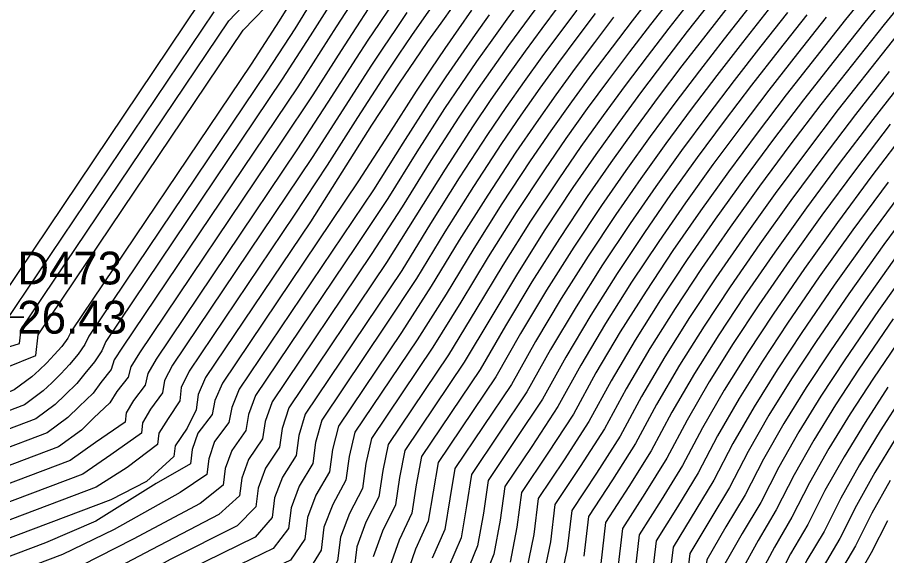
# Model space of a CAD drawing. Extents: x 2356077 to 2359823, y 225951 to 227822.
# Drawn here: x 2356881.8 to 2356948.1, y 227276.8 to 227317.9 of the extents above; entities that cross this region are included whole.
import ezdxf

# ---------------------------------------------------------------- set-up
doc = ezdxf.new("R2010")
doc.units = 0
for name, color, linetype in [('DTM Contours Major', 7, 'Continuous'), ('DTM Contours Minor', 7, 'Continuous'), ('Exist DTM Regular Point CELL', 7, 'Continuous'), ('Exist DTM Regular Point Cogo Elevation', 7, 'Continuous'), ('Exist DTM Regular Point Cogo Number', 7, 'Continuous')]:
    doc.layers.add(name, color=color, linetype=linetype)

msp = doc.modelspace()

# ---------------------------------------------------------------- linework, layer by layer
at = {"layer": 'DTM Contours Major'}
for points in [[(2356846.195, 227342.106), (2356849.311, 227339.034), (2356852.651, 227335.787), (2356856.065, 227332.285), (2356859.401, 227328.452), (2356862.906, 227324.828), (2356865.696, 227318.858), (2356868.419, 227313.043), (2356870.819, 227307.412), (2356872.958, 227302.244), (2356874.905, 227297.888), (2356876.598, 227293.022), (2356877.356, 227291.956), (2356879.04, 227292.591), (2356879.701, 227292.682), (2356880.422, 227292.563), (2356881.935, 227293.016), (2356882.063, 227294.097)], [(2356951.088, 227323.262), (2356946.425, 227317.518), (2356944.073, 227314.571), (2356941.746, 227311.594), (2356939.453, 227308.588), (2356937.204, 227305.554), (2356935.007, 227302.495), (2356932.872, 227299.411), (2356930.834, 227296.342), (2356928.888, 227293.257), (2356927.06, 227290.166), (2356925.373, 227287.074), (2356923.477, 227284.149), (2356921.495, 227281.206), (2356921.155, 227278.453), (2356920.612, 227275.725)], [(2356916.904, 227321.422), (2356914.06, 227317.439), (2356913.063, 227316.026), (2356912.026, 227314.535), (2356910.944, 227312.941), (2356908.789, 227309.662), (2356906.51, 227306.074), (2356904.125, 227302.296), (2356896.122, 227290.408), (2356895.551, 227289.115), (2356895.415, 227287.968), (2356894.72, 227286.57), (2356893.797, 227285.2), (2356893.7, 227284.387), (2356891.606, 227282.489), (2356888.885, 227281.089), (2356869.017, 227273.596)], [(2356908.22, 227320.444), (2356906.096, 227317.151), (2356903.165, 227312.591), (2356889.796, 227292.736), (2356889.147, 227291.759), (2356888.922, 227291.026), (2356888.122, 227290.035), (2356887.557, 227289.226), (2356886.484, 227288.21), (2356885.627, 227287.376), (2356884.03, 227286.199), (2356876.228, 227283.256), (2356874.352, 227282.883), (2356871.202, 227282.693), (2356869.502, 227284.803), (2356868.717, 227287.059), (2356866.996, 227289.585), (2356865.097, 227292.532), (2356863.539, 227296.444), (2356861.012, 227299.51), (2356854.599, 227305.417), (2356847.751, 227311.816)], [(2356882.063, 227294.097), (2356897.887, 227317.599), (2356900.504, 227320.361)], [(2356931.662, 227319.394), (2356930.065, 227317.339), (2356928.465, 227315.253), (2356926.86, 227313.119), (2356925.245, 227310.92), (2356923.617, 227308.636), (2356921.974, 227306.253), (2356919.827, 227303.007), (2356917.689, 227299.626), (2356915.602, 227296.173), (2356913.464, 227292.722), (2356908.791, 227285.781), (2356908.362, 227283.86), (2356908.092, 227281.964), (2356907.092, 227280.065), (2356906.407, 227278.253), (2356906.192, 227276.447), (2356905.25, 227274.712), (2356900.361, 227272.506), (2356896.917, 227270.321), (2356892.972, 227268.748), (2356879.872, 227263.807)], [(2356923.029, 227318.711), (2356921.778, 227317.026), (2356920.51, 227315.295), (2356919.219, 227313.495), (2356917.897, 227311.605), (2356916.539, 227309.601), (2356914.395, 227306.312), (2356909.931, 227299.196), (2356902.463, 227288.105), (2356901.962, 227286.539), (2356901.754, 227285.114), (2356900.701, 227283.496), (2356900.133, 227281.988), (2356899.964, 227280.568), (2356898.544, 227279.123), (2356893.433, 227276.538), (2356889.575, 227274.408), (2356871.316, 227267.521)], [(2356939.047, 227318.444), (2356937.078, 227315.959), (2356935.12, 227313.44), (2356933.173, 227310.88), (2356931.239, 227308.267), (2356929.321, 227305.594), (2356927.42, 227302.85), (2356925.312, 227299.679), (2356923.261, 227296.44), (2356921.301, 227293.166), (2356919.452, 227289.893), (2356915.138, 227283.485), (2356914.76, 227281.172), (2356914.367, 227278.833), (2356913.407, 227276.643)], [(2356948.36, 227309.721), (2356945.713, 227306.253), (2356943.147, 227302.792), (2356940.68, 227299.352), (2356938.33, 227295.948), (2356936.381, 227293.002), (2356934.552, 227290.081), (2356932.857, 227287.174), (2356931.311, 227284.267), (2356929.646, 227281.59), (2356927.924, 227278.897), (2356927.542, 227275.677), (2356926.835, 227272.639), (2356925.935, 227269.834), (2356925.232, 227267.072), (2356924.88, 227264.105), (2356924.433, 227261.123), (2356921.082, 227259.859), (2356918.278, 227258.285), (2356915.886, 227256.567), (2356909.341, 227254.099), (2356906.081, 227252.841), (2356906.691, 227248.657), (2356906.611, 227246.54)], [(2356949.052, 227299.989), (2356946.329, 227296.173), (2356943.787, 227292.465), (2356941.949, 227289.66), (2356940.245, 227286.911), (2356938.685, 227284.188), (2356937.275, 227281.465), (2356935.815, 227279.029), (2356934.36, 227276.527), (2356933.915, 227272.774), (2356933.034, 227269.576), (2356932.157, 227266.449), (2356931.506, 227263.34), (2356930.702, 227256.563), (2356927.855, 227255.473), (2356925.346, 227254.22), (2356923.488, 227252.511), (2356920.566, 227251.391), (2356917.686, 227250.305), (2356914.92, 227249.165), (2356915.645, 227244.198)], [(2356949.277, 227288.993), (2356947.579, 227286.344), (2356946.015, 227283.767), (2356944.589, 227281.226), (2356943.303, 227278.681), (2356942, 227276.494), (2356940.789, 227274.09), (2356940.126, 227270.025), (2356939.221, 227266.543), (2356938.356, 227263.086), (2356937.78, 227259.605), (2356936.886, 227252.067), (2356932.432, 227250.137), (2356930.998, 227248.485), (2356928.495, 227247.44)]]:
    msp.add_lwpolyline(points, dxfattribs=at)
at = {"layer": 'DTM Contours Minor'}
for points in [[(2356845.954, 227336.398), (2356850.125, 227332.519), (2356854.341, 227328.406), (2356858.389, 227323.988), (2356862.534, 227319.759), (2356865.268, 227314.366), (2356867.82, 227308.741), (2356870.102, 227303.634), (2356872.136, 227299.025), (2356873.888, 227295.087), (2356875.439, 227290.63), (2356876.561, 227290.268), (2356877.832, 227290.747), (2356878.892, 227290.984), (2356879.903, 227290.989), (2356880.914, 227291.187), (2356883.168, 227292.093), (2356883.356, 227293.673)], [(2356949.459, 227323.268), (2356944.951, 227317.702), (2356942.676, 227314.85), (2356940.423, 227311.966), (2356938.2, 227309.05), (2356936.013, 227306.101), (2356933.871, 227303.118), (2356931.781, 227300.101), (2356929.727, 227297.009), (2356927.759, 227293.893), (2356925.904, 227290.765), (2356924.189, 227287.636), (2356922.243, 227284.66), (2356920.223, 227281.661), (2356919.876, 227279), (2356919.365, 227276.345)], [(2356905.533, 227318.702), (2356904.108, 227316.456), (2356901.967, 227313.155), (2356888.506, 227293.164), (2356888.218, 227292.457), (2356887.646, 227291.607), (2356886.91, 227290.719), (2356886.3, 227289.956), (2356885.421, 227289.098), (2356884.654, 227288.366), (2356883.174, 227287.264), (2356876.726, 227284.832), (2356874.984, 227284.873), (2356872.016, 227284.388), (2356870.642, 227287.248), (2356869.593, 227289.873), (2356867.794, 227292.935), (2356865.815, 227296.443), (2356863.97, 227300.927), (2356861.409, 227304.558), (2356855.534, 227310.176), (2356849.383, 227316.139), (2356842.712, 227322.079)], [(2356923.957, 227322.148), (2356920.441, 227317.379), (2356919.238, 227315.724), (2356918.01, 227314.002), (2356916.75, 227312.189), (2356915.452, 227310.264), (2356913.315, 227306.97), (2356911.11, 227303.443), (2356908.763, 227299.805), (2356901.201, 227288.575), (2356900.682, 227287.074), (2356900.476, 227285.742), (2356899.411, 227284.178), (2356898.878, 227282.734), (2356898.718, 227281.391), (2356897.142, 227279.983), (2356892.023, 227277.321), (2356888.119, 227275.247), (2356869.642, 227268.278)], [(2356931.69, 227321.529), (2356928.658, 227317.612), (2356927.13, 227315.61), (2356925.592, 227313.559), (2356924.042, 227311.441), (2356922.475, 227309.236), (2356920.886, 227306.927), (2356918.736, 227303.67), (2356916.583, 227300.263), (2356914.472, 227296.775), (2356912.264, 227293.284), (2356907.523, 227286.243), (2356907.082, 227284.396), (2356906.831, 227282.593), (2356905.821, 227280.751), (2356905.152, 227279), (2356904.947, 227277.27), (2356903.932, 227275.603), (2356898.995, 227273.318), (2356895.451, 227271.113), (2356891.426, 227269.553), (2356878.146, 227264.545)], [(2356911.736, 227320.937), (2356909.362, 227317.416), (2356908.505, 227316.13), (2356907.601, 227314.756), (2356905.456, 227311.411), (2356903.08, 227307.776), (2356892.343, 227291.829), (2356891.711, 227290.724), (2356891.512, 227289.848), (2356890.62, 227288.675), (2356890.067, 227287.738), (2356889.983, 227287.023), (2356887.727, 227285.464), (2356885.799, 227284.09), (2356872.307, 227279.001), (2356870.413, 227279.388), (2356867.224, 227279.903), (2356866.665, 227281.512), (2356865.356, 227282.995), (2356863.595, 227284.861), (2356861.991, 227287.152), (2356860.149, 227289.469), (2356852.658, 227295.685), (2356844.378, 227302.806)], [(2356921.328, 227320.779), (2356919.1, 227317.727), (2356917.962, 227316.147), (2356916.798, 227314.501), (2356915.601, 227312.767), (2356914.363, 227310.922), (2356912.236, 227307.624), (2356910.025, 227304.077), (2356907.593, 227300.413), (2356899.94, 227289.047), (2356899.403, 227287.609), (2356899.192, 227286.368), (2356898.117, 227284.856), (2356897.623, 227283.477), (2356897.473, 227282.214), (2356895.7, 227280.827), (2356890.6, 227278.091), (2356886.662, 227276.086), (2356867.999, 227269.047)], [(2356904.24, 227319.116), (2356902.934, 227317.012), (2356900.811, 227313.783), (2356887.206, 227293.578), (2356886.914, 227292.943), (2356886.399, 227292.199), (2356885.735, 227291.422), (2356885.072, 227290.694), (2356884.406, 227290.018), (2356883.733, 227289.392), (2356882.313, 227288.328), (2356878.877, 227287.032), (2356877.18, 227286.531), (2356875.606, 227286.869), (2356873.014, 227286.153), (2356871.785, 227289.687), (2356870.432, 227292.71), (2356868.569, 227296.314), (2356866.501, 227300.393), (2356864.405, 227305.4), (2356861.796, 227309.615), (2356856.467, 227314.856), (2356851.015, 227320.35)], [(2356903.545, 227320.53), (2356901.749, 227317.608), (2356899.591, 227314.315), (2356885.891, 227293.968), (2356885.612, 227293.419), (2356885.16, 227292.79), (2356884.579, 227292.136), (2356884.004, 227291.53), (2356883.431, 227290.972), (2356882.859, 227290.462), (2356881.51, 227289.469), (2356880.262, 227288.942), (2356878.812, 227288.429), (2356877.492, 227288.451), (2356876.091, 227288.702), (2356874.266, 227288.28), (2356872.931, 227292.116), (2356871.248, 227295.555), (2356867.151, 227304.377), (2356864.841, 227309.869), (2356862.18, 227314.675), (2356857.411, 227319.451)], [(2356950.319, 227320.315), (2356947.899, 227317.335), (2356945.469, 227314.293), (2356943.067, 227311.221), (2356940.705, 227308.124), (2356938.393, 227305.005), (2356936.143, 227301.869), (2356933.963, 227298.72), (2356931.941, 227295.674), (2356930.018, 227292.622), (2356928.217, 227289.567), (2356926.559, 227286.512), (2356924.711, 227283.637), (2356922.771, 227280.751), (2356922.433, 227277.904), (2356921.858, 227275.106)], [(2356883.356, 227293.673), (2356898.991, 227316.894), (2356901.553, 227319.574)], [(2356908.868, 227319.021), (2356907.306, 227316.651), (2356906.46, 227315.352), (2356904.31, 227311.979), (2356901.891, 227308.355), (2356891.074, 227292.289), (2356890.43, 227291.245), (2356890.207, 227290.439), (2356889.356, 227289.353), (2356888.813, 227288.487), (2356887.59, 227287.341), (2356886.649, 227286.411), (2356884.9, 227285.139), (2356873.654, 227280.897), (2356870.844, 227281.17), (2356868.362, 227282.355), (2356867.682, 227284.311), (2356866.183, 227286.27), (2356864.356, 227288.668), (2356863.111, 227291.952), (2356860.597, 227294.476), (2356853.645, 227300.58), (2356846.094, 227307.376)], [(2356913.684, 227319.131), (2356912.779, 227317.838), (2356911.843, 227316.491), (2356910.869, 227315.067), (2356909.848, 227313.545), (2356907.702, 227310.243), (2356905.409, 227306.615), (2356902.891, 227302.806), (2356894.868, 227290.891), (2356894.272, 227289.663), (2356894.15, 227288.633), (2356893.272, 227287.306), (2356892.568, 227286.166), (2356892.468, 227285.322), (2356890.147, 227283.556), (2356887.785, 227282.062), (2356870.092, 227275.389)], [(2356879.476, 227294.944), (2356895.679, 227319.009)], [(2356933.139, 227319.201), (2356931.469, 227317.063), (2356929.799, 227314.894), (2356928.125, 227312.676), (2356926.446, 227310.395), (2356924.76, 227308.033), (2356923.063, 227305.576), (2356920.92, 227302.342), (2356918.798, 227298.989), (2356916.736, 227295.571), (2356914.664, 227292.159), (2356910.059, 227285.32), (2356909.642, 227283.324), (2356909.35, 227281.336), (2356908.359, 227279.38), (2356907.662, 227277.507), (2356907.438, 227275.623), (2356906.56, 227273.818), (2356901.719, 227271.693), (2356898.371, 227269.528), (2356894.512, 227267.941), (2356881.602, 227263.072)], [(2356934.616, 227319.01), (2356932.872, 227316.787), (2356931.131, 227314.532), (2356929.389, 227312.23), (2356927.647, 227309.867), (2356925.901, 227307.427), (2356924.152, 227304.897), (2356922.016, 227301.678), (2356919.91, 227298.352), (2356917.873, 227294.969), (2356915.862, 227291.594), (2356911.328, 227284.86), (2356910.921, 227282.787), (2356910.607, 227280.709), (2356909.624, 227278.695), (2356908.917, 227276.761)], [(2356936.093, 227318.82), (2356934.275, 227316.511), (2356932.462, 227314.17), (2356930.652, 227311.782), (2356928.845, 227309.336), (2356927.042, 227306.819), (2356925.241, 227304.216), (2356923.113, 227301.012), (2356921.025, 227297.714), (2356919.013, 227294.368), (2356917.06, 227291.029), (2356912.597, 227284.401), (2356912.201, 227282.25), (2356911.862, 227280.083), (2356910.887, 227278.011), (2356910.172, 227276.016)], [(2356911.485, 227318.237), (2356910.608, 227316.955), (2356909.693, 227315.6), (2356908.732, 227314.152), (2356906.588, 227310.83), (2356904.261, 227307.185), (2356893.608, 227291.363), (2356892.992, 227290.197), (2356892.842, 227289.256), (2356891.922, 227287.999), (2356891.32, 227286.974), (2356891.227, 227286.185), (2356888.884, 227284.528), (2356886.752, 227283.061), (2356871.17, 227277.184), (2356869.392, 227277.206), (2356866.089, 227277.444), (2356865.666, 227278.659), (2356864.455, 227279.735), (2356862.881, 227281.17), (2356861.297, 227282.742), (2356859.691, 227284.472), (2356832.554, 227306.988)], [(2356916.417, 227318.428), (2356915.408, 227316.995), (2356914.371, 227315.502), (2356913.301, 227313.924), (2356912.188, 227312.241), (2356910.086, 227308.945), (2356907.8, 227305.409), (2356897.424, 227289.998), (2356896.842, 227288.677), (2356896.615, 227287.596), (2356895.522, 227286.175), (2356895.109, 227284.941), (2356894.979, 227283.841), (2356892.359, 227282.344), (2356887.756, 227279.465), (2356883.917, 227277.827), (2356864.634, 227270.554)], [(2356917.759, 227318.076), (2356916.686, 227316.57), (2356915.586, 227315), (2356914.452, 227313.344), (2356913.277, 227311.578), (2356911.162, 227308.279), (2356908.922, 227304.731), (2356898.681, 227289.521), (2356898.123, 227288.144), (2356897.902, 227286.991), (2356896.815, 227285.53), (2356896.367, 227284.219), (2356896.227, 227283.035), (2356894.197, 227281.649), (2356889.156, 227278.842), (2356885.203, 227276.924), (2356866.413, 227269.837)], [(2356924.435, 227318.432), (2356923.116, 227316.671), (2356921.781, 227314.862), (2356920.425, 227312.984), (2356919.041, 227311.015), (2356917.624, 227308.935), (2356915.476, 227305.652), (2356913.289, 227302.171), (2356911.097, 227298.583), (2356903.727, 227287.637), (2356903.242, 227286.003), (2356903.028, 227284.484), (2356901.986, 227282.812), (2356901.388, 227281.243), (2356901.21, 227279.744), (2356899.92, 227278.254), (2356894.832, 227275.746), (2356891.028, 227273.568), (2356873.009, 227266.772)], [(2356925.843, 227318.158), (2356924.455, 227316.318), (2356923.053, 227314.43), (2356921.632, 227312.473), (2356920.186, 227310.426), (2356918.711, 227308.268), (2356916.56, 227304.993), (2356914.382, 227301.535), (2356912.223, 227297.98), (2356909.86, 227294.402), (2356904.991, 227287.171), (2356904.522, 227285.468), (2356904.3, 227283.853), (2356903.27, 227282.125), (2356902.642, 227280.495), (2356902.456, 227278.919), (2356901.269, 227277.375), (2356896.234, 227274.939), (2356892.51, 227272.738), (2356874.715, 227266.027)], [(2356880.77, 227294.521), (2356896.783, 227318.304)], [(2356937.57, 227318.632), (2356935.677, 227316.235), (2356933.791, 227313.806), (2356931.913, 227311.332), (2356930.043, 227308.803), (2356928.182, 227306.207), (2356926.331, 227303.534), (2356924.212, 227300.346), (2356922.142, 227297.077), (2356920.156, 227293.767), (2356918.256, 227290.461), (2356913.867, 227283.943), (2356913.481, 227281.711), (2356913.115, 227279.457), (2356912.148, 227277.327), (2356911.427, 227275.271)], [(2356940.523, 227318.257), (2356938.479, 227315.682), (2356936.447, 227313.074), (2356934.432, 227310.425), (2356932.435, 227307.729), (2356930.46, 227304.978), (2356928.51, 227302.165), (2356926.414, 227299.012), (2356924.383, 227295.803), (2356922.449, 227292.565), (2356920.644, 227289.325), (2356916.408, 227283.028), (2356916.039, 227280.631), (2356915.618, 227278.21), (2356914.665, 227275.96)], [(2356942, 227318.072), (2356939.879, 227315.405), (2356937.774, 227312.706), (2356935.689, 227309.969), (2356933.629, 227307.188), (2356931.598, 227304.36), (2356929.6, 227301.478), (2356927.517, 227298.345), (2356925.506, 227295.166), (2356923.599, 227291.965), (2356921.824, 227288.762), (2356919.774, 227285.683), (2356917.68, 227282.572), (2356917.318, 227280.089), (2356916.868, 227277.587), (2356915.921, 227275.278)], [(2356927.251, 227317.885), (2356925.793, 227315.965), (2356924.324, 227313.996), (2356922.838, 227311.958), (2356921.331, 227309.833), (2356919.798, 227307.599), (2356917.647, 227304.332), (2356915.481, 227300.899), (2356913.346, 227297.377), (2356911.063, 227293.844), (2356906.257, 227286.706), (2356905.802, 227284.932), (2356905.567, 227283.223), (2356904.547, 227281.438), (2356903.897, 227279.747), (2356903.701, 227278.095), (2356902.606, 227276.491), (2356897.62, 227274.13), (2356893.972, 227271.904), (2356876.427, 227265.284)], [(2356943.476, 227317.887), (2356941.278, 227315.128), (2356939.099, 227312.337), (2356936.945, 227309.51), (2356934.822, 227306.646), (2356932.735, 227303.74), (2356930.691, 227300.79), (2356928.621, 227297.677), (2356926.632, 227294.53), (2356924.75, 227291.365), (2356923.005, 227288.199), (2356921.009, 227285.172), (2356918.951, 227282.116), (2356918.597, 227279.546), (2356918.117, 227276.965), (2356917.177, 227274.596)], [(2356949.375, 227317.152), (2356946.865, 227314.013), (2356944.389, 227310.847), (2356941.956, 227307.658), (2356939.582, 227304.454), (2356937.277, 227301.242), (2356935.054, 227298.028), (2356933.05, 227295.006), (2356931.15, 227291.986), (2356929.375, 227288.968), (2356927.746, 227285.951), (2356925.945, 227283.126), (2356924.059, 227280.29), (2356923.711, 227277.352), (2356923.103, 227274.488)], [(2356948.27, 227313.736), (2356945.715, 227310.472), (2356943.21, 227307.191), (2356940.771, 227303.902), (2356938.411, 227300.613), (2356936.145, 227297.335), (2356934.158, 227294.338), (2356932.281, 227291.351), (2356930.533, 227288.37), (2356928.932, 227285.39), (2356927.178, 227282.614), (2356925.348, 227279.827), (2356924.989, 227276.798)], [(2356949.665, 227313.457), (2356947.035, 227310.096), (2356944.461, 227306.722), (2356941.959, 227303.347), (2356939.546, 227299.983), (2356937.238, 227296.642), (2356935.27, 227293.67), (2356933.416, 227290.716), (2356931.695, 227287.773), (2356930.122, 227284.829), (2356928.412, 227282.102), (2356926.636, 227279.363), (2356926.266, 227276.24)], [(2356949.675, 227309.344), (2356946.959, 227305.782), (2356944.331, 227302.234), (2356941.811, 227298.719), (2356939.421, 227295.253), (2356937.493, 227292.333), (2356935.688, 227289.447), (2356934.02, 227286.577), (2356932.503, 227283.707), (2356930.88, 227281.078), (2356929.212, 227278.428), (2356928.819, 227275.11), (2356928.077, 227272.024), (2356927.182, 227269.156), (2356926.487, 227266.326), (2356926.125, 227263.282), (2356925.692, 227260.21), (2356922.442, 227258.984), (2356919.69, 227257.474), (2356917.41, 227255.754), (2356911.011, 227253.34), (2356907.849, 227252.106), (2356908.482, 227247.764)], [(2356948.203, 227305.309), (2356945.512, 227301.675), (2356942.942, 227298.084), (2356940.513, 227294.557), (2356938.606, 227291.665), (2356936.826, 227288.813), (2356935.185, 227285.979), (2356933.695, 227283.146), (2356932.114, 227280.566), (2356930.5, 227277.957), (2356930.094, 227274.538), (2356929.318, 227271.411), (2356928.428, 227268.478), (2356927.741, 227265.579), (2356927.371, 227262.46), (2356926.949, 227259.296), (2356923.799, 227258.108), (2356921.104, 227256.661), (2356918.935, 227254.94), (2356912.68, 227252.581), (2356909.617, 227251.371), (2356910.273, 227246.872)], [(2356949.445, 227304.835), (2356946.693, 227301.114), (2356944.071, 227297.448), (2356941.604, 227293.86), (2356939.719, 227290.997), (2356937.965, 227288.178), (2356936.351, 227285.382), (2356934.888, 227282.585), (2356931.787, 227277.484), (2356931.369, 227273.959), (2356930.558, 227270.798), (2356929.672, 227267.801), (2356928.996, 227264.833), (2356928.617, 227261.638), (2356928.206, 227258.382), (2356925.153, 227257.23), (2356922.517, 227255.848), (2356920.459, 227254.127), (2356914.349, 227251.823), (2356911.385, 227250.636), (2356912.064, 227245.98)], [(2356950.687, 227304.36), (2356947.873, 227300.552), (2356945.2, 227296.811), (2356942.696, 227293.163), (2356940.834, 227290.328), (2356939.105, 227287.544), (2356937.518, 227284.785), (2356936.081, 227282.025), (2356934.581, 227279.542), (2356933.074, 227277.007), (2356932.643, 227273.371), (2356931.796, 227270.187), (2356930.916, 227267.125), (2356930.251, 227264.087), (2356929.461, 227257.467), (2356926.505, 227256.352), (2356923.931, 227255.034), (2356921.984, 227253.314), (2356916.017, 227251.064), (2356913.152, 227249.901), (2356913.854, 227245.089)], [(2356950.231, 227299.425), (2356947.457, 227295.534), (2356944.879, 227291.767), (2356943.064, 227288.992), (2356941.387, 227286.277), (2356939.853, 227283.591), (2356938.47, 227280.904), (2356937.048, 227278.517), (2356935.646, 227276.043), (2356935.165, 227272.203), (2356934.27, 227268.966), (2356933.398, 227265.775), (2356932.761, 227262.593), (2356931.939, 227255.663), (2356929.203, 227254.593), (2356926.762, 227253.404), (2356924.99, 227251.707), (2356922.153, 227250.602), (2356919.355, 227249.546), (2356916.688, 227248.429), (2356917.436, 227243.308)], [(2356948.585, 227294.895), (2356945.971, 227291.068), (2356944.18, 227288.324), (2356942.529, 227285.643), (2356941.022, 227282.994), (2356939.664, 227280.344), (2356938.281, 227278.004), (2356936.932, 227275.554), (2356936.4, 227271.655), (2356935.505, 227268.358), (2356934.636, 227265.101), (2356934.016, 227261.846), (2356933.175, 227254.763), (2356930.55, 227253.713), (2356928.179, 227252.589), (2356926.492, 227250.903), (2356923.739, 227249.812), (2356921.023, 227248.787), (2356918.457, 227247.693)], [(2356949.714, 227294.255), (2356947.065, 227290.369), (2356945.298, 227287.655), (2356943.673, 227285.01), (2356942.193, 227282.397), (2356940.86, 227279.783), (2356939.514, 227277.491), (2356938.217, 227275.06), (2356937.634, 227271.108), (2356936.738, 227267.75), (2356935.873, 227264.427), (2356935.27, 227261.098), (2356934.412, 227253.863), (2356931.895, 227252.832), (2356929.596, 227251.772), (2356927.994, 227250.098), (2356925.325, 227249.021), (2356922.691, 227248.028)], [(2356948.171, 227289.671), (2356946.43, 227286.989), (2356944.83, 227284.378), (2356943.375, 227281.802), (2356942.066, 227279.224), (2356940.75, 227276.982), (2356939.501, 227274.564), (2356938.87, 227270.563), (2356937.973, 227267.144), (2356937.11, 227263.755), (2356936.525, 227260.35), (2356935.649, 227252.964), (2356933.239, 227251.951), (2356931.014, 227250.955), (2356929.497, 227249.293), (2356926.91, 227248.231)], [(2356948.724, 227285.721), (2356947.177, 227283.169), (2356945.77, 227280.654), (2356944.503, 227278.137), (2356943.235, 227275.983), (2356942.071, 227273.579), (2356941.352, 227269.481), (2356940.444, 227265.935), (2356939.583, 227262.411), (2356939.034, 227258.853), (2356938.122, 227251.168), (2356935.924, 227250.187), (2356933.851, 227249.317), (2356932.501, 227247.677)], [(2356948.338, 227282.567), (2356946.951, 227280.08), (2356945.705, 227277.592), (2356944.469, 227275.473), (2356943.353, 227273.062), (2356942.579, 227268.938), (2356941.668, 227265.329), (2356940.81, 227261.737), (2356940.288, 227258.101), (2356939.359, 227250.271), (2356937.264, 227249.304), (2356935.271, 227248.497), (2356934.003, 227246.869)], [(2356948.134, 227279.506), (2356946.908, 227277.047), (2356945.704, 227274.962), (2356944.634, 227272.535), (2356943.806, 227268.395), (2356942.891, 227264.724), (2356942.035, 227261.064), (2356941.543, 227257.348), (2356940.596, 227249.374), (2356938.604, 227248.421), (2356936.692, 227247.676)]]:
    msp.add_lwpolyline(points, dxfattribs=at)
at = {"layer": 'Exist DTM Regular Point CELL'}
msp.add_lwpolyline([(2356879.262, 227298.015), (2356879.262, 227292.015), (2356879.262, 227295.015), (2356882.262, 227295.015), (2356876.262, 227295.015)], dxfattribs=at)

# ---------------------------------------------------------------- texts
at = {"layer": 'Exist DTM Regular Point Cogo Elevation'}
msp.add_text('26.43', height=2.5, dxfattribs=at).set_placement((2356881.762, 227293.765))
at = {"layer": 'Exist DTM Regular Point Cogo Number'}
msp.add_text('D473', height=2.5, dxfattribs=at).set_placement((2356881.762, 227297.515))

doc.saveas('drawing.dxf')
